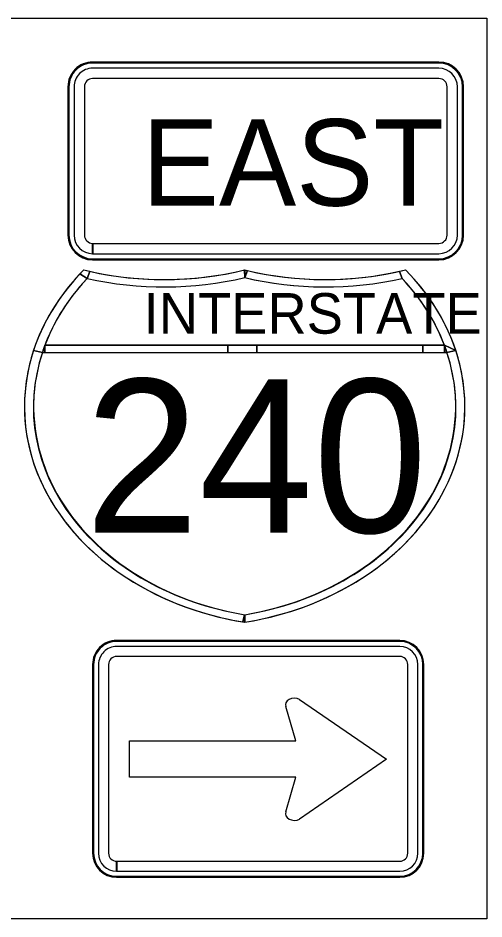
# Model space of a CAD drawing. Extents: x 886234 to 968767, y 455416 to 684046.
# Drawn here: x 917474 to 917945, y 470416 to 471327 of the extents above; entities that cross this region are included whole.
import ezdxf

# ---------------------------------------------------------------- set-up
doc = ezdxf.new("R2010")
doc.units = 0
for name, color, linetype in [('TC DEV SIGN BLACK 239', 7, 'Continuous'), ('TC DEV SIGN BLACK ZERO', 7, 'Continuous'), ('TC DEV SIGN WHITE', 7, 'Continuous'), ('TC LABEL TEXT', 7, 'Continuous')]:
    doc.layers.add(name, color=color, linetype=linetype)

msp = doc.modelspace()

# ---------------------------------------------------------------- linework, layer by layer
at = {"layer": 'TC DEV SIGN BLACK 239'}
for p, q in [((917899.48, 471275.93), (917549.43, 471275.93)), ((917899.48, 471265.52), (917549.43, 471265.52)), ((917530.68, 471257.18), (917530.68, 471107.18)), ((917541.1, 471257.18), (917541.1, 471107.18)), ((917907.82, 471107.18), (917907.82, 471257.18)), ((917918.23, 471107.18), (917918.23, 471257.18)), ((917549.43, 471088.43), (917549.43, 471098.85)), ((917549.53, 471098.85), (917899.48, 471098.85)), ((917549.53, 471098.85), (917549.53, 471088.43)), ((917549.53, 471088.43), (917899.48, 471088.43)), ((917859.95, 470691.27), (917573.72, 470691.27)), ((917859.95, 470681.13), (917573.72, 470681.13)), ((917555.47, 470673.02), (917555.46, 470482.18)), ((917565.61, 470673.02), (917565.6, 470482.18)), ((917868.05, 470482.18), (917868.06, 470673.02)), ((917878.2, 470482.18), (917878.2, 470673.02)), ((917758.63, 470637.81), (917846.61, 470577.21)), ((917754.81, 470595.89), (917744.88, 470630.43)), ((917586.87, 470559.15), (917586.87, 470595.89)), ((917586.87, 470595.89), (917754.81, 470595.89)), ((917846.61, 470577.21), (917758.63, 470516.61)), ((917754.79, 470559.15), (917586.87, 470559.15)), ((917744.88, 470523.99), (917754.79, 470559.15)), ((917573.72, 470463.93), (917573.72, 470474.07)), ((917573.81, 470474.07), (917859.94, 470474.07)), ((917573.81, 470474.07), (917573.81, 470463.93)), ((917573.81, 470463.93), (917859.94, 470463.93))]:
    msp.add_line(p, q, dxfattribs=at)
for centre, major_axis, ratio, start_param, end_param in [((917549.43, 471257.18), (18.75, 0), 0.999865, 1.570796, 3.141593), ((917899.48, 471257.18), (18.75, 0), 0.999865, 0, 1.570796), ((917549.43, 471257.18), (8.33, 0), 0.999865, 1.570796, 3.141593), ((917899.48, 471257.18), (8.33, 0), 0.999865, 0, 1.570796), ((917549.43, 471107.18), (18.75, 0), 0.999865, 3.141593, 4.712389), ((917549.43, 471107.18), (8.33, 0), 0.999865, 3.141593, 4.712389), ((917899.48, 471107.18), (18.75, 0), 0.999865, 4.712389, 6.283185), ((917899.48, 471107.18), (8.33, 0), 0.999865, 4.712389, 6.283185), ((917573.72, 470673.02), (18.26, 0), 0.999865, 1.570796, 3.141593), ((917859.95, 470673.02), (18.26, 0), 0.999865, 0, 1.570796), ((917573.72, 470673.02), (8.11, 0), 0.999865, 1.570796, 3.141593), ((917859.95, 470673.02), (8.11, 0), 0.999865, 0, 1.570796), ((917753.51, 470632.43), (9.06, 0), 0.720018, 0.96961, 3.452569), ((917753.51, 470521.99), (9.06, 0), 0.720018, 2.830617, 5.313577), ((917573.72, 470482.18), (18.26, 0), 0.999865, 3.141593, 4.712389), ((917573.72, 470482.18), (8.11, 0), 0.999865, 3.141593, 4.712389), ((917859.94, 470482.18), (18.26, 0), 0.999865, 4.712389, 6.283185), ((917859.94, 470482.18), (8.11, 0), 0.999865, 4.712389, 6.283185)]:
    msp.add_ellipse(centre, major_axis=major_axis, ratio=ratio, start_param=start_param, end_param=end_param, dxfattribs=at)
at = {"layer": 'TC DEV SIGN BLACK ZERO'}
for p, q in [((917899.48, 471282.18), (917549.43, 471282.18)), ((917549.43, 471281.14), (917549.43, 471281.15)), ((917899.48, 471281.13), (917549.43, 471281.15)), ((917899.48, 471281.13), (917899.48, 471281.14)), ((917524.43, 471257.18), (917524.43, 471107.18)), ((917525.46, 471257.18), (917525.46, 471107.18)), ((917525.46, 471257.18), (917525.47, 471257.18)), ((917923.44, 471257.18), (917923.45, 471257.18)), ((917923.45, 471107.18), (917923.45, 471257.18)), ((917924.49, 471107.18), (917924.49, 471257.18)), ((917525.47, 471107.18), (917525.46, 471107.18)), ((917923.45, 471107.18), (917923.44, 471107.18)), ((917549.43, 471082.18), (917549.43, 471083.23)), ((917549.43, 471083.23), (917549.43, 471083.22)), ((917549.45, 471083.23), (917899.48, 471083.23)), ((917549.45, 471083.23), (917549.45, 471082.18)), ((917549.45, 471082.18), (917899.48, 471082.18)), ((917899.48, 471083.22), (917899.48, 471083.23)), ((917703.41, 471064.22), (917703.16, 471071.96)), ((917703.39, 471064.78), (917703.16, 471071.96)), ((917543.97, 471063.42), (917546.48, 471070.56)), ((917859.85, 471070.56), (917862.36, 471063.42)), ((917501.23, 470996), (917905.1, 470996)), ((917686.17, 470996), (917501.23, 470996)), ((917715.48, 470996), (917686.17, 470996)), ((917883.26, 470996), (917715.48, 470996)), ((917905.1, 470996), (917883.26, 470996)), ((917916.69, 470990.46), (917905.1, 470996)), ((917498.62, 470988.58), (917907.71, 470988.58)), ((917498.62, 470988.58), (917501.23, 470988.58)), ((917501.23, 470988.58), (917686.17, 470988.58)), ((917686.17, 470988.58), (917715.48, 470988.58)), ((917715.48, 470988.58), (917883.26, 470988.58)), ((917883.26, 470988.58), (917905.1, 470988.58)), ((917907.53, 470989.1), (917905.1, 470988.58)), ((917905.1, 470988.58), (917907.71, 470988.58)), ((917480.51, 470934.97), (917480.51, 470932.78)), ((917925.82, 470932.71), (917925.82, 470935.04)), ((917703.17, 470715.72), (917703.17, 470723.3)), ((917859.95, 470697.36), (917573.72, 470697.36)), ((917573.72, 470696.34), (917573.72, 470696.35)), ((917859.95, 470696.33), (917573.72, 470696.35)), ((917859.95, 470696.33), (917859.95, 470696.34)), ((917549.38, 470673.02), (917549.37, 470482.18)), ((917550.39, 470673.02), (917550.38, 470482.18)), ((917550.39, 470673.02), (917550.4, 470673.02)), ((917883.27, 470673.02), (917883.28, 470673.02)), ((917883.27, 470482.18), (917883.28, 470673.02)), ((917884.28, 470482.18), (917884.29, 470673.02)), ((917550.39, 470482.18), (917550.38, 470482.18)), ((917883.27, 470482.18), (917883.27, 470482.18)), ((917573.72, 470457.84), (917573.72, 470458.87)), ((917573.72, 470458.87), (917573.72, 470458.86)), ((917573.73, 470458.87), (917859.94, 470458.87)), ((917573.73, 470458.87), (917573.73, 470457.84)), ((917573.73, 470457.84), (917859.94, 470457.84)), ((917859.94, 470458.86), (917859.94, 470458.87))]:
    msp.add_line(p, q, dxfattribs=at)
for points in [[(917540.51, 471071.96), (917540.5, 471071.96), (917540.5, 471071.96)], [(917865.84, 471071.96), (917865.83, 471071.96), (917865.82, 471071.96)], [(917536.56, 471067.89), (917543.97, 471063.42)], [(917543.97, 471063.42), (917536.56, 471067.89)], [(917546.48, 471070.56), (917543.97, 471063.42)], [(917703.17, 471064.22), (917703.39, 471064.78)], [(917703.39, 471071.91), (917703.39, 471064.78), (917706.01, 471071.28)], [(917706.01, 471071.28), (917703.41, 471064.22)], [(917862.36, 471063.42), (917859.85, 471070.56)], [(917489.65, 470990.46), (917498.62, 470988.58)], [(917498.61, 470988.55), (917489.65, 470990.46)], [(917501.23, 470996), (917501.23, 470988.58)], [(917501.23, 470988.58), (917501.23, 470996)], [(917686.17, 470988.58), (917686.17, 470996)], [(917686.17, 470996), (917686.17, 470988.58)], [(917715.48, 470996), (917715.48, 470988.58)], [(917715.48, 470988.58), (917715.48, 470996)], [(917883.26, 470988.58), (917883.26, 470996)], [(917883.26, 470996), (917883.26, 470988.58)], [(917905.1, 470996), (917916.69, 470990.46)], [(917905.1, 470988.58), (917905.1, 470996)], [(917905.1, 470996), (917905.1, 470988.58), (917907.53, 470989.1), (917905.1, 470996)], [(917916.69, 470990.46), (917907.71, 470988.58)], [(917907.71, 470988.58), (917916.69, 470990.46)], [(917907.71, 470988.58), (917907.53, 470989.1)], [(917701.24, 470716.03), (917703.16, 470723.3)], [(917703.17, 470723.3), (917701.25, 470716.03), (917703.14, 470715.72)], [(917703.17, 470723.3), (917703.17, 470715.72)]]:
    msp.add_lwpolyline(points, dxfattribs=at)
for centre, major_axis, ratio, start_param, end_param in [((917549.43, 471257.18), (25, 0), 0.999865, 1.570796, 3.141593), ((917899.48, 471257.18), (25, 0), 0.999865, 0, 1.570796), ((917549.43, 471257.18), (23.96, 0), 0.999865, 1.570796, 3.141593), ((917899.48, 471257.18), (23.96, 0), 0.999865, 0, 1.570796), ((917549.43, 471107.18), (25, 0), 0.999865, 3.141593, 4.712389), ((917549.43, 471107.18), (23.96, 0), 0.999865, 3.141593, 4.712389), ((917899.48, 471107.18), (25, 0), 0.999865, 4.712389, 6.283185), ((917899.48, 471107.18), (23.96, 0), 0.999865, 4.712389, 6.283185), ((917758.83, 470933.88), (-278.32, 0), 0.800002, 5.614188, 7.652625), ((917758.83, 470933.88), (-278.32, 0), 0.800002, 5.614216, 5.637358), ((917621.84, 471284.91), (278.32, 0), 0.800002, 4.415792, 5.008922), ((917621.84, 471284.91), (278.32, 0), 0.800002, 4.415856, 4.438209), ((917621.84, 471284.91), (278.32, 0), 0.800002, 4.438209, 5.008909), ((917784.49, 471284.91), (278.32, 0), 0.800002, 4.415856, 5.008986), ((917647.5, 470933.88), (278.32, 0), 0.800002, 4.913746, 6.952183), ((917784.49, 471284.91), (278.32, 0), 0.800002, 4.986569, 5.008922), ((917647.5, 470933.88), (278.32, 0), 0.800002, 0.256966, 0.66897), ((917758.83, 470933.88), (-269.05, 0), 0.800002, 5.637358, 7.64558), ((917758.83, 470933.88), (-278.32, 0), 0.800002, 5.637358, 6.026219), ((917758.83, 470933.88), (-269.05, 0), 0.800002, 5.637358, 6.026219), ((917621.84, 471284.91), (287.6, 0), 0.800002, 4.438209, 4.999074), ((917621.84, 471284.91), (287.6, 0), 0.800002, 4.438209, 4.999074), ((917784.49, 471284.91), (287.6, 0), 0.800002, 4.425704, 4.986569), ((917647.5, 470933.88), (269.05, 0), 0.800002, 4.920791, 6.929013), ((917784.49, 471284.91), (278.32, 0), 0.800002, 4.416709, 4.426515), ((917784.61, 471284.56), (287.15, 0), 0.800002, 4.425686, 4.986568), ((917784.49, 471284.91), (278.32, 0), 0.800002, 4.426515, 4.986569), ((917647.5, 470933.88), (269.05, 0), 0.800002, 0.292795, 0.645828), ((917758.83, 470933.88), (-278.32, 0), 0.800002, 6.026219, 6.278259), ((917758.83, 470933.88), (-269.05, 0), 0.800002, 5.99039, 6.026219), ((917647.5, 470933.88), (269.05, 0), 0.800002, 0.256966, 0.292795), ((917647.5, 470933.88), (278.32, 0), 0.800002, 0.005231, 0.256966), ((917757.51, 470933.22), (-267.98, 0), 0.800002, 6.022151, 7.649781), ((917648.83, 470933.22), (267.98, 0), 0.800002, 4.916934, 6.544356), ((917758.83, 470933.88), (-278.32, 0), 0.800002, 0.004927, 1.362388), ((917647.5, 470933.88), (278.32, 0), 0.800002, 4.913748, 6.277955), ((917647.5, 470933.88), (269.05, 0), 0.800002, 4.920791, 4.921138), ((917758.83, 470933.88), (-278.32, 0), 0.800002, 1.36935, 1.369438), ((917647.5, 470933.88), (278.32, 0), 0.800002, 4.913747, 4.913748), ((917573.72, 470673.02), (24.34, 0), 0.999865, 1.570796, 3.141593), ((917573.72, 470673.02), (23.33, 0), 0.999865, 1.570796, 3.141593), ((917859.95, 470673.02), (24.34, 0), 0.999865, 0, 1.570796), ((917859.95, 470673.02), (23.33, 0), 0.999865, 0, 1.570796), ((917573.72, 470482.18), (24.34, 0), 0.999865, 3.141593, 4.712389), ((917573.72, 470482.18), (23.33, 0), 0.999865, 3.141593, 4.712389), ((917859.94, 470482.18), (24.34, 0), 0.999865, 4.712389, 6.283185), ((917859.94, 470482.18), (23.33, 0), 0.999865, 4.712389, 6.283185)]:
    msp.add_ellipse(centre, major_axis=major_axis, ratio=ratio, start_param=start_param, end_param=end_param, dxfattribs=at)
at = {"layer": 'TC DEV SIGN WHITE'}
for p, q in [((917899.48, 471282.18), (917549.43, 471282.18)), ((917524.43, 471257.18), (917524.43, 471107.18)), ((917924.49, 471107.18), (917924.49, 471257.18)), ((917549.43, 471082.18), (917899.48, 471082.18)), ((917859.95, 470697.36), (917573.72, 470697.36)), ((917549.38, 470673.02), (917549.37, 470482.18)), ((917884.28, 470482.18), (917884.29, 470673.02)), ((917573.72, 470457.84), (917859.94, 470457.84))]:
    msp.add_line(p, q, dxfattribs=at)
for centre, major_axis, start_param, end_param in [((917549.43, 471257.18), (25, 0), 1.570796, 3.141593), ((917899.48, 471257.18), (25, 0), 0, 1.570796), ((917549.43, 471107.18), (25, 0), 3.141593, 4.712389), ((917899.48, 471107.18), (25, 0), 4.712389, 6.283185), ((917573.72, 470673.02), (24.34, 0), 1.570796, 3.141593), ((917859.95, 470673.02), (24.34, 0), 0, 1.570796), ((917573.72, 470482.18), (24.34, 0), 3.141593, 4.712389), ((917859.94, 470482.18), (24.34, 0), 4.712389, 6.283185)]:
    msp.add_ellipse(centre, major_axis=major_axis, ratio=0.999865, start_param=start_param, end_param=end_param, dxfattribs=at)
at = {"layer": 'TC LABEL TEXT'}
msp.add_lwpolyline([(917458.39, 471326.7), (917948.15, 471326.7), (917948.15, 470415.73), (917458.39, 470415.73)], close=True, dxfattribs=at)

# ---------------------------------------------------------------- texts
at = {"layer": 'TC DEV SIGN BLACK 239'}
msp.add_text('EAST', height=87.5, rotation=360, dxfattribs=at).set_placement((917599.17, 471136.91))
at = {"layer": 'TC DEV SIGN BLACK ZERO'}
for s, height, p in [('INTERSTATE', 41.065, (917601.11, 471007.5)), ('240', 155.13, (917541.66, 470806.38))]:
    msp.add_text(s, height=height, rotation=360, dxfattribs=at).set_placement(p)

doc.saveas('drawing.dxf')
